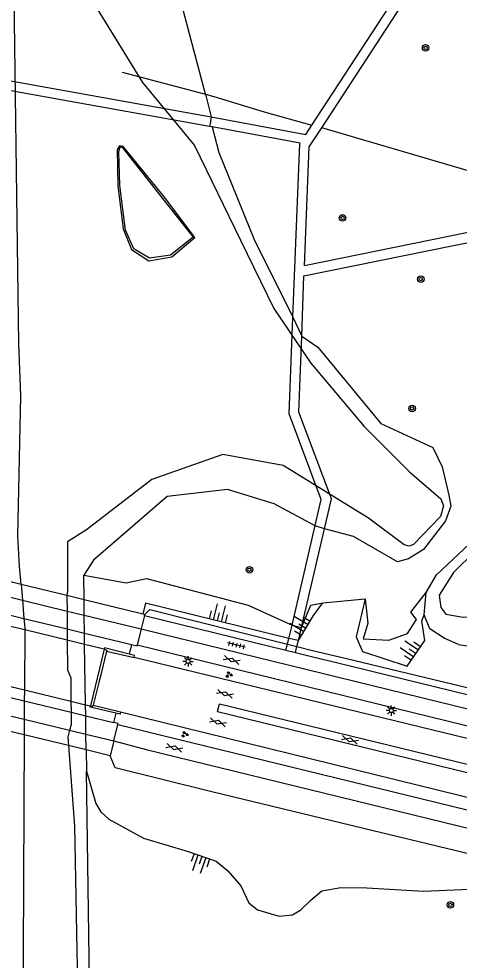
# Model space of a CAD drawing. Extents: x 125000 to 129004, y 397500 to 399008.
# Drawn here: x 127223.8 to 127277.4, y 398115.7 to 398230.2 of the extents above; entities that cross this region are included whole.
import ezdxf

# ---------------------------------------------------------------- set-up
doc = ezdxf.new("R2010")
doc.units = 0
for name, color, linetype in [('gg-afsc-draadraster', 7, 'Continuous'), ('gg-afsc-faunaraster', 7, 'Continuous'), ('gg-afsc-lijn draadraster', 7, 'Continuous'), ('gg-afsc-lijn faunaraster', 7, 'Continuous'), ('gg-afsc-muur', 7, 'Continuous'), ('gg-knt-bovenkant onderkant talud', 7, 'Continuous'), ('gg-knt-verharding', 7, 'Continuous'), ('gg-knt-verharding niveau 01', 7, 'Continuous'), ('gg-kntw-bovenkant insteek waterloop', 7, 'Continuous'), ('gg-kntw-waterlijn', 7, 'Continuous'), ('gg-kwrk-kunstwerk niveau 01', 7, 'Continuous'), ('gt-symb-boom', 7, 'Continuous'), ('gt-symb-gesloten verharding', 7, 'Continuous'), ('gt-symb-groenvak', 7, 'Continuous'), ('gt-symb-lichtmast', 7, 'Continuous'), ('gt-symb-talud symbool', 7, 'Continuous'), ('gt-symb-tegel verharding', 7, 'Continuous'), ('gx-grn-maaiveld', 7, 'Continuous')]:
    doc.layers.add(name, color=color, linetype=linetype)

# ---------------------------------------------------------------- blocks, each defined once
blk = doc.blocks.new('gt0-BOOM')
at = {"layer": 'gt-symb-boom'}
for radius in [0.4, 0.2]:
    blk.add_circle((0, 0), radius, dxfattribs=at)
blk = doc.blocks.new('gt0-TALUD_1')
at = {"layer": 'gt-symb-talud symbool'}
for p, q in [((-1, -1), (-1, 0)), ((-0.5, -2), (-0.5, 0)), ((0, -1), (0, 0)), ((0.5, -2), (0.5, 0)), ((1, -1), (1, 0))]:
    blk.add_line(p, q, dxfattribs=at)
blk = doc.blocks.new('gt0-LMAST')
at = {"layer": 'gt-symb-lichtmast'}
for p, q in [((-0.18, 0.17), (-0.45, 0.44)), ((-0.01, 0.25), (-0.01, 0.62)), ((0.17, 0.17), (0.44, 0.44)), ((-0.26, 0), (-0.63, 0)), ((-0.18, -0.18), (-0.45, -0.45)), ((-0.01, -0.25), (-0.01, -0.63)), ((0.44, -0.45), (0.17, -0.18)), ((0.24, 0), (0.62, 0))]:
    blk.add_line(p, q, dxfattribs=at)
blk.add_circle((-0.01, 0), 0.25, dxfattribs=at)
blk = doc.blocks.new('gt0-GESVH1')
at = {"layer": 'gt-symb-gesloten verharding'}
for p, q in [((-0.99, -0.26), (0.01, 0.24)), ((0.01, -0.26), (-0.99, 0.24)), ((0.01, 0.24), (1.01, -0.26)), ((1.01, 0.24), (0.01, -0.26))]:
    blk.add_line(p, q, dxfattribs=at)
blk = doc.blocks.new('gt0-GRVAK')
at = {"layer": 'gt-symb-groenvak'}
for p, q in [((-0.11, 0.19), (-0.23, 0.24)), ((-0.18, 0.15), (0.09, 0.15)), ((-0.09, 0.21), (-0.16, 0.32)), ((-0.05, 0.21), (-0.05, 0.39)), ((0, 0.21), (0.06, 0.32)), ((0.01, 0.19), (0.13, 0.24)), ((0.26, -0.05), (0.2, 0.06)), ((0.3, -0.05), (0.3, 0.13)), ((0.35, -0.05), (0.41, 0.06)), ((-0.24, -0.23), (-0.36, -0.18)), ((-0.32, -0.26), (-0.05, -0.26)), ((-0.23, -0.21), (-0.29, -0.09)), ((-0.18, -0.2), (-0.18, -0.02)), ((-0.14, -0.21), (-0.07, -0.09)), ((-0.12, -0.23), (0, -0.18)), ((0.24, -0.07), (0.12, -0.02)), ((0.17, -0.11), (0.44, -0.11)), ((0.37, -0.07), (0.49, -0.02))]:
    blk.add_line(p, q, dxfattribs=at)
blk = doc.blocks.new('gt0-TEG1')
at = {"layer": 'gt-symb-tegel verharding'}
for p, q in [((-1.12, 0), (1.12, 0)), ((-0.9, -0.25), (-0.9, 0.25)), ((-0.45, -0.25), (-0.45, 0.25)), ((0, -0.25), (0, 0.25)), ((0.45, -0.25), (0.45, 0.25)), ((0.9, -0.25), (0.9, 0.25))]:
    blk.add_line(p, q, dxfattribs=at)

msp = doc.modelspace()

# ---------------------------------------------------------------- linework, layer by layer
at = {"layer": 'gg-afsc-draadraster'}
msp.add_line((127286.59, 398209.32), (127260.65, 398216.95), dxfattribs=at)
at = {"layer": 'gg-afsc-faunaraster'}
for points in [[(127239.11, 398157.74), (127239.72, 398158.34), (127256.48, 398154.11)], [(127257.64, 398153.82), (127259.53, 398153.36), (127263.51, 398152.41)], [(127263.51, 398152.41), (127319.46, 398138.96), (127362.4, 398128.36)], [(127298.86, 398123.71), (127266.76, 398131.45), (127247.28, 398136.15), (127235.54, 398139.06), (127234.93, 398140.55)]]:
    msp.add_lwpolyline(points, dxfattribs=at)
at = {"layer": 'gg-afsc-lijn draadraster'}
msp.add_line((127236.37, 398223.72), (127246.49, 398221.03), dxfattribs=at)
at = {"layer": 'gg-afsc-lijn faunaraster'}
msp.add_line((127256.48, 398154.11), (127257.64, 398153.82), dxfattribs=at)
at = {"layer": 'gg-afsc-muur'}
msp.add_line((127234.17, 398153.5), (127232.52, 398146.63), dxfattribs=at)
for points in [[(127237.22, 398152.91), (127234.21, 398153.67), (127234.18, 398153.53)], [(127235.6, 398145.71), (127232.47, 398146.45), (127232.51, 398146.61)]]:
    msp.add_lwpolyline(points, dxfattribs=at)
at = {"layer": 'gg-knt-bovenkant onderkant talud'}
msp.add_line((127260.78, 398159.14), (127265.94, 398159.63), dxfattribs=at)
for points in [[(127231.71, 398162.53), (127236.84, 398161.59), (127239.34, 398162.11), (127251.71, 398158.87), (127257.04, 398156.43), (127258.19, 398156.16)], [(127265.94, 398159.63), (127266.25, 398156.68), (127265.7, 398154.77), (127268.82, 398154.61), (127271.1, 398155.4), (127272.18, 398157.12), (127271.47, 398158.03), (127273.35, 398160.4)], [(127256.66, 398154.8), (127239.2, 398159.12), (127238.88, 398157.79)], [(127257.81, 398154.55), (127259.65, 398157.59), (127260.78, 398159.14)], [(127258.19, 398156.16), (127259.31, 398158.85), (127260.78, 398159.14)], [(127265.94, 398159.63), (127264.83, 398155.01), (127265.62, 398153.22), (127271.06, 398151.45), (127273.18, 398154.56), (127272.82, 398156.94), (127273.1, 398157.69)], [(127232.04, 398138.68), (127233.16, 398134.73), (127233.79, 398133.71), (127234.74, 398132.82), (127238.97, 398130.52), (127244.4, 398128.91), (127247.79, 398127.73), (127249.24, 398126.52), (127250.79, 398124.71), (127251.8, 398122.66), (127252.82, 398121.81), (127255.49, 398121.02), (127257.08, 398121.18), (127258.11, 398121.79), (127259.33, 398122.96), (127260.67, 398124.09), (127262.97, 398124.5), (127266.15, 398124.47), (127273.05, 398124.08), (127279.54, 398124.34)]]:
    msp.add_lwpolyline(points, dxfattribs=at)
at = {"layer": 'gg-knt-verharding'}
for p, q in [((127247.33, 398217.07), (127247.01, 398217.13)), ((127239.07, 398157.6), (127256.28, 398153.39)), ((127256.48, 398154.11), (127256.66, 398154.8)), ((127257.64, 398153.82), (127257.81, 398154.55)), ((127256.28, 398153.39), (127256.48, 398154.11)), ((127256.28, 398153.39), (127257.46, 398153.1)), ((127257.46, 398153.1), (127257.64, 398153.82)), ((127332.71, 398129.39), (127237.82, 398152.48)), ((127257.46, 398153.1), (127259.4, 398152.63)), ((127259.4, 398152.63), (127262.76, 398151.8)), ((127247.99, 398145.92), (127248.2, 398146.87)), ((127248.2, 398146.87), (127337.1, 398125.17)), ((127236.19, 398145.88), (127332.15, 398122.27)), ((127247.99, 398145.92), (127336.86, 398124.16)), ((127235.86, 398144.36), (127343.83, 398117.92))]:
    msp.add_line(p, q, dxfattribs=at)
for points in [[(127259.43, 398217.27), (127273.45, 398238.74), (127270.92, 398270.45), (127285.29, 398289.26), (127290.84, 398291.06)], [(127260.65, 398216.95), (127274.67, 398238.46), (127272.12, 398270.11), (127286, 398288.28), (127291.2, 398289.96)], [(127247.21, 398218.29), (127258.7, 398216.15), (127259.43, 398217.27)], [(127257.12, 398193.9), (127257.98, 398215), (127258.01, 398215.1), (127247.33, 398217.07)], [(127285.57, 398205.69), (127282.66, 398205.05), (127258.55, 398200.14), (127259.13, 398214.63), (127260.65, 398216.95)], [(127258.21, 398191.59), (127258.48, 398198.93), (127282.89, 398203.9)], [(127238.68, 398155.97), (127342.99, 398130.45), (127440.8, 398106.48), (127457.47, 398102.49)], [(127346.12, 398127.55), (127342.72, 398128.35), (127238.2, 398153.99)], [(127262.76, 398151.8), (127342.94, 398132.19), (127362.18, 398127.47)], [(127235.36, 398142.34), (127239.28, 398141.3), (127434.76, 398093.54), (127454.56, 398088.72)]]:
    msp.add_lwpolyline(points, dxfattribs=at)
at = {"layer": 'gg-knt-verharding niveau 01'}
for p, q in [((127222.79, 398159.82), (127224.25, 398159.46)), ((127224.25, 398159.46), (127229.67, 398158.15)), ((127229.67, 398158.15), (127231.76, 398157.65)), ((127222.78, 398157.64), (127224.43, 398157.24)), ((127224.43, 398157.24), (127229.69, 398155.97)), ((127231.76, 398157.65), (127238.68, 398155.97)), ((127229.69, 398155.97), (127231.79, 398155.46)), ((127231.79, 398155.46), (127237.51, 398154.07)), ((127222.77, 398147.63), (127224.47, 398147.22)), ((127224.47, 398147.22), (127230.15, 398145.84)), ((127222.76, 398145.39), (127224.46, 398144.98)), ((127230.15, 398145.84), (127231.94, 398145.4)), ((127231.94, 398145.4), (127235.33, 398144.58)), ((127224.46, 398144.98), (127229.98, 398143.64)), ((127229.98, 398143.64), (127231.97, 398143.16)), ((127231.97, 398143.16), (127235.36, 398142.34))]:
    msp.add_line(p, q, dxfattribs=at)
at = {"layer": 'gg-kntw-bovenkant insteek waterloop'}
for p, q in [((127231.74, 398159.52), (127231.71, 398162.53)), ((127273.1, 398157.69), (127273.35, 398160.4)), ((127231.76, 398157.65), (127231.74, 398159.52)), ((127231.79, 398155.46), (127231.76, 398157.65)), ((127231.81, 398154.1), (127231.79, 398155.46)), ((127231.92, 398146.75), (127231.81, 398154.1)), ((127231.94, 398145.4), (127231.92, 398146.75)), ((127231.97, 398143.16), (127231.94, 398145.4)), ((127232, 398141.26), (127231.97, 398143.16)), ((127232, 398141.26), (127232.04, 398138.68))]:
    msp.add_line(p, q, dxfattribs=at)
for points in [[(127273.35, 398160.4), (127274.62, 398162.56), (127278.61, 398166.33), (127282.85, 398168.89)], [(127277.3, 398154.07), (127275.53, 398154.86), (127273.81, 398155.97), (127273.1, 398157.69)], [(127277.3, 398154.07), (127292.87, 398151.78), (127302.94, 398148.73), (127320.76, 398143.43), (127340.23, 398138.72), (127361.44, 398132.47), (127366.46, 398131.13)]]:
    msp.add_lwpolyline(points, dxfattribs=at)
at = {"layer": 'gg-kntw-waterlijn'}
for p, q in [((127224.09, 398161.37), (127224.25, 398159.46)), ((127224.25, 398159.46), (127224.43, 398157.24)), ((127229.66, 398160.03), (127229.67, 398158.15)), ((127229.67, 398158.15), (127229.69, 398155.97)), ((127224.52, 398155.85), (127224.48, 398148.57)), ((127229.69, 398155.97), (127229.7, 398154.61)), ((127224.48, 398148.57), (127224.47, 398147.22)), ((127224.47, 398147.22), (127224.46, 398144.98)), ((127230.14, 398147.19), (127230.15, 398145.84)), ((127224.46, 398144.98), (127224.45, 398143.09))]:
    msp.add_line(p, q, dxfattribs=at)
for points in [[(127283.56, 398166.03), (127279.37, 398165.48), (127276.67, 398162.84), (127274.94, 398160.1), (127275.12, 398158.59), (127275.74, 398157.79), (127277.84, 398157.4), (127281.22, 398157.44)], [(127224.43, 398157.24), (127224.52, 398156.16), (127224.52, 398155.85)], [(127229.7, 398154.61), (127229.73, 398151), (127230.12, 398150.02), (127230.14, 398147.19)], [(127230.15, 398145.84), (127230.17, 398144.29), (127229.98, 398143.64)], [(127224.45, 398143.09), (127224.11, 398072.01), (127224.18, 398032.99), (127222.2, 397981.56)], [(127229.98, 398143.64), (127229.75, 398142.85), (127229.83, 398141.79)], [(127229.83, 398141.79), (127230.56, 398131.97), (127230.97, 398110.42), (127230.58, 398104.91), (127230.68, 398097.42), (127230.17, 398092.65), (127230.39, 398072.19), (127231.01, 398053.11), (127231.11, 398032.54), (127230.74, 398017.29), (127229.93, 398014.89), (127229.21, 397997.68), (127229.1, 397984.19), (127228.43, 397981.58), (127227.47, 397960.97), (127226.71, 397959.31), (127225.21, 397924.6), (127225.47, 397917.33), (127224.7, 397908.68), (127224.04, 397902.94)]]:
    msp.add_lwpolyline(points, dxfattribs=at)
at = {"layer": 'gg-kwrk-kunstwerk niveau 01'}
for p, q in [((127222.57, 398222.69), (127247.21, 398218.29)), ((127247.01, 398217.13), (127222.38, 398221.54)), ((127247.11, 398217.68), (127247.01, 398217.13)), ((127247.21, 398218.29), (127247.11, 398217.68)), ((127257.12, 398193.9), (127258.21, 398191.59)), ((127224.09, 398161.37), (127222.79, 398161.69)), ((127229.66, 398160.03), (127224.09, 398161.37)), ((127231.74, 398159.52), (127229.66, 398160.03)), ((127238.88, 398157.79), (127231.74, 398159.52)), ((127239.11, 398157.74), (127238.88, 398157.79)), ((127239.07, 398157.6), (127238.68, 398155.97)), ((127239.07, 398157.6), (127239.11, 398157.74)), ((127224.52, 398155.85), (127222.78, 398156.27)), ((127229.7, 398154.61), (127224.52, 398155.85)), ((127238.68, 398155.97), (127238.2, 398153.99)), ((127256.66, 398154.8), (127257.04, 398156.43)), ((127257.81, 398154.55), (127258.19, 398156.16)), ((127231.81, 398154.1), (127229.7, 398154.61)), ((127257.81, 398154.55), (127256.66, 398154.8)), ((127234.18, 398153.53), (127231.81, 398154.1)), ((127234.47, 398153.28), (127233.76, 398150.4)), ((127234.18, 398153.53), (127234.17, 398153.5)), ((127234.47, 398153.28), (127237.82, 398152.48)), ((127237.51, 398154.07), (127237.22, 398152.91)), ((127233.76, 398150.4), (127233.53, 398149.45)), ((127222.77, 398148.98), (127224.48, 398148.57)), ((127233.53, 398149.45), (127232.85, 398146.7)), ((127224.48, 398148.57), (127230.14, 398147.19)), ((127230.14, 398147.19), (127231.92, 398146.75)), ((127231.92, 398146.75), (127232.51, 398146.61)), ((127232.51, 398146.61), (127232.52, 398146.63)), ((127232.85, 398146.7), (127236.19, 398145.88)), ((127235.6, 398145.71), (127235.33, 398144.58)), ((127235.36, 398142.34), (127235.86, 398144.36)), ((127224.45, 398143.09), (127222.76, 398143.5)), ((127229.83, 398141.79), (127224.45, 398143.09)), ((127232, 398141.26), (127229.83, 398141.79)), ((127235.36, 398142.34), (127234.93, 398140.55)), ((127234.93, 398140.55), (127232, 398141.26))]:
    msp.add_line(p, q, dxfattribs=at)
for points in [[(127257.04, 398156.43), (127260.6, 398171.72), (127256.67, 398182.16), (127257.12, 398193.9)], [(127258.19, 398156.16), (127261.85, 398171.8), (127257.86, 398182.36), (127258.21, 398191.59)], [(127234.17, 398153.5), (127234.51, 398153.41), (127234.47, 398153.28)], [(127237.51, 398154.07), (127238.18, 398153.91), (127238.2, 398153.99)], [(127237.82, 398152.48), (127237.89, 398152.74), (127237.22, 398152.91)], [(127232.52, 398146.63), (127232.82, 398146.55), (127232.85, 398146.7)], [(127236.19, 398145.88), (127236.13, 398145.59), (127235.6, 398145.71)], [(127235.86, 398144.36), (127235.88, 398144.45), (127235.33, 398144.58)]]:
    msp.add_lwpolyline(points, dxfattribs=at)
at = {"layer": 'gx-grn-maaiveld'}
msp.add_line((127246.49, 398221.03), (127247.21, 398218.29), dxfattribs=at)
for points in [[(127224.09, 398161.37), (127223.9, 398163.6), (127223.7, 398167.25), (127224.04, 398184.35), (127223.81, 398190.71), (127223.63, 398202.69), (127223.02, 398248.13), (127224.19, 398253.84), (127227.54, 398257.42), (127236.15, 398271.23), (127254.5, 398286.03), (127264.78, 398292.24), (127270.46, 398300.33), (127266.91, 398329.48), (127263.77, 398352.7), (127261.42, 398379.13), (127250.6, 398397.97), (127241.22, 398404.98), (127235.4, 398409.52), (127233.4, 398411.49), (127232.78, 398416.11), (127230.64, 398451.01), (127231.09, 398451.92)], [(127246.49, 398221.03), (127242.41, 398236.54), (127243.72, 398245.97), (127247.25, 398250.15)], [(127230.73, 398235.67), (127238.85, 398222.48), (127245.17, 398214.78), (127250.77, 398203.28), (127254.84, 398194.95), (127259.33, 398188.33), (127265.83, 398180.62), (127271.32, 398175.08), (127275.12, 398171.8), (127275.47, 398170.97), (127275.1, 398169.67), (127271.82, 398166.24), (127271.27, 398166.03), (127270.66, 398166.2), (127266.35, 398169.47), (127255.96, 398175.86), (127248.61, 398177.21), (127239.99, 398174.14), (127232.05, 398168.02), (127229.74, 398166.59), (127229.74, 398160.58), (127229.66, 398160.03)], [(127246.49, 398221.03), (127247.51, 398220.75), (127253.64, 398218.88), (127259.43, 398217.27)], [(127247.33, 398217.07), (127248.12, 398213.95), (127252.45, 398203.38), (127257.12, 398193.9)], [(127235.75, 398214.26), (127235.83, 398209.9), (127236.51, 398204.64), (127237.49, 398202.13), (127239.62, 398200.75), (127242.4, 398201.27), (127245.21, 398203.61), (127241.52, 398208.53), (127236.48, 398214.66), (127236.03, 398214.76), (127235.75, 398214.26)], [(127236.32, 398214.62), (127241.26, 398208.36), (127245.02, 398203.64), (127242.25, 398201.47), (127239.71, 398201.1), (127237.79, 398202.21), (127236.77, 398204.51), (127236.07, 398209.92), (127235.97, 398214.05), (127236.13, 398214.63), (127236.32, 398214.62)], [(127258.21, 398191.59), (127260.16, 398190.26), (127267.84, 398180.99), (127274.17, 398178.06), (127275.31, 398175.68), (127276.12, 398172.26), (127276.35, 398170.92), (127275.72, 398169.11), (127273.02, 398165.64), (127271.2, 398164.49), (127269.87, 398164.14), (127264.51, 398167.21), (127260.97, 398168.17), (127259.84, 398168.52), (127254.85, 398171.18), (127249.2, 398172.96), (127241.85, 398172.09), (127232.87, 398164.35), (127231.71, 398162.53)], [(127225.78, 397903.33), (127226.61, 397909.78), (127227.17, 397918.87), (127227.61, 397929.34), (127228.26, 397941.46), (127229.05, 397959.05), (127230.55, 397997.26), (127231.73, 398019.86), (127232.51, 398043.4), (127232.85, 398066.84), (127232.62, 398084.75), (127232.37, 398115.98), (127232.04, 398138.68)]]:
    msp.add_lwpolyline(points, dxfattribs=at)

# ---------------------------------------------------------------- block references
at = {"layer": 'gt-symb-boom'}
for p in [(127273.29, 398226.68), (127263.19, 398205.98), (127272.7, 398198.54), (127271.65, 398182.81), (127251.85, 398163.18), (127276.3, 398122.4)]:
    msp.add_blockref('gt0-BOOM', p, dxfattribs=at)
at = {"layer": 'gt-symb-gesloten verharding'}
for p, rotation in [((127249.69, 398152.21), -17.33010869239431), ((127248.88, 398148.1), -17.33010869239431), ((127248.01, 398144.63), -17.3301086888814), ((127264.07, 398142.49), -17.33010869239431), ((127242.72, 398141.52), -17.330108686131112)]:
    msp.add_blockref('gt0-GESVH1', p, dxfattribs=dict(at, rotation=rotation))
at = {"layer": 'gt-symb-groenvak'}
for p in [(127249.36, 398150.42), (127243.98, 398143.15)]:
    msp.add_blockref('gt0-GRVAK', p, dxfattribs=at)
at = {"layer": 'gt-symb-lichtmast'}
for p in [(127244.4, 398152.03), (127269.12, 398146.05)]:
    msp.add_blockref('gt0-LMAST', p, dxfattribs=at)
at = {"layer": 'gt-symb-talud symbool'}
for p, xscale, yscale, rotation in [((127247.93, 398156.96), 1.0002204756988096, 1.0002204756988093, 166.11658196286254), ((127258.73, 398156.07), 1.000012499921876, 1.0000124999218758, -121.13079914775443), ((127272.12, 398153), 1.0001859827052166, 1.0001859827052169, -124.32560196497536), ((127246.1, 398128.32), 1.000304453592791, 1.0003044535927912, -19.14137379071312)]:
    msp.add_blockref('gt0-TALUD_1', p, dxfattribs=dict(at, xscale=xscale, yscale=yscale, rotation=rotation))
at = {"layer": 'gt-symb-tegel verharding', "rotation": 166.70041567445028}
msp.add_blockref('gt0-TEG1', (127250.26, 398154.01), dxfattribs=at)

doc.saveas('drawing.dxf')
